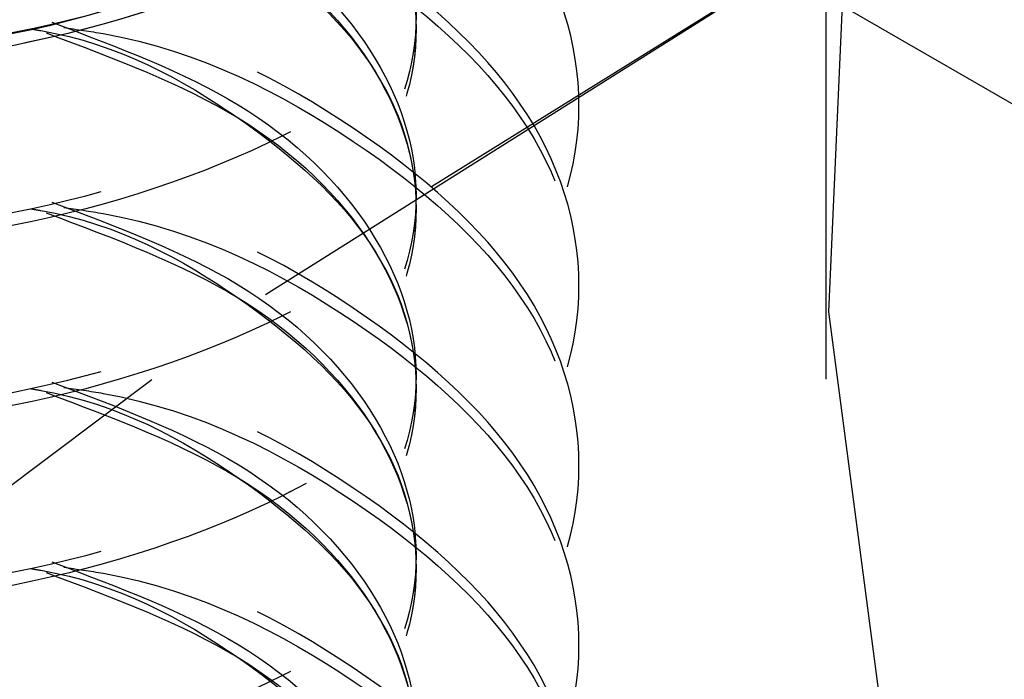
# Model space of a CAD drawing. Header units: inches. Extents: x 1907 to 2452, y -210 to -54.
# Tile 274 of 656: x 1996.67 to 1996.829, y -194.866 to -194.759. Entities that reach past the tile are written whole.
import ezdxf

# ---------------------------------------------------------------- set-up
doc = ezdxf.new("R2010")
doc.units = ezdxf.units.IN
doc.header["$LTSCALE"] = 0.5
doc.header["$MEASUREMENT"] = 0
doc.linetypes.add('HIDDEN', pattern=[0.22499999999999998, 0.15, -0.075])
doc.layers.add('SID-M-H', color=4, linetype='HIDDEN')
doc.layers.add('SID-M-S', color=105, linetype='Continuous')

msp = doc.modelspace()

# ---------------------------------------------------------------- linework, layer by layer
at = {"layer": 'SID-M-H'}
for p, q in [((1996.800303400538, -194.5172274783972), (1996.800303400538, -195.7665349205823)), ((1996.804183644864, -194.7277713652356), (1996.80073472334, -194.8063409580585)), ((1996.821240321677, -194.7332883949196), (1996.727212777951, -194.7917343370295)), ((1996.709411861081, -194.8035127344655), (1996.818478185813, -194.7348834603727)), ((1996.760254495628, -194.7750486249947), (1996.760254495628, -194.7729222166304)), ((1996.760254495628, -194.8042107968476), (1996.760254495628, -194.8020843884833)), ((1996.610968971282, -194.8773005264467), (1996.709411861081, -194.8035127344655)), ((1996.80073472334, -194.8063409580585), (1996.811072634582, -194.8847088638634)), ((1996.760254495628, -194.8333729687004), (1996.760254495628, -194.8312465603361)), ((1996.760254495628, -194.8625351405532), (1996.760254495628, -194.8604087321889))]:
    msp.add_line(p, q, dxfattribs=at)
for points, knots in [([(1996.579883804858, -194.6413845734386), (1996.568231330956, -194.6446951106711), (1996.542267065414, -194.6520717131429), (1996.516930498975, -194.6736834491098), (1996.506955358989, -194.6999691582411), (1996.51677503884, -194.726540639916), (1996.544561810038, -194.7487220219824), (1996.586174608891, -194.7629534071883), (1996.635254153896, -194.7667658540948), (1996.684335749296, -194.7593064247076), (1996.725942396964, -194.7414383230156), (1996.75375172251, -194.7155791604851), (1996.763487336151, -194.6854838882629), (1996.753825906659, -194.6550994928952), (1996.725645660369, -194.630107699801), (1996.697249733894, -194.615238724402), (1996.679298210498, -194.6126980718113), (1996.677385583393, -194.6124273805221)], [0, 0, 0, 0, 0.05843403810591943, 0.1302038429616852, 0.2019736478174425, 0.2737434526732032, 0.3455132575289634, 0.4172830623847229, 0.4890528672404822, 0.5608226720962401, 0.6325924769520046, 0.7043622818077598, 0.7761320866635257, 0.847901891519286, 0.9196716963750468, 0.9914415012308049, 1, 1, 1, 1]), ([(1996.676675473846, -194.6144451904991), (1996.678827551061, -194.6147471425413), (1996.697028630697, -194.6173008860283), (1996.725655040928, -194.6322172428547), (1996.753823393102, -194.6572304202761), (1996.763488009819, -194.6876090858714), (1996.753751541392, -194.7177058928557), (1996.725942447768, -194.7435646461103), (1996.684335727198, -194.7614328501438), (1996.635254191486, -194.7688922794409), (1996.58617448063, -194.7650797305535), (1996.544562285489, -194.7508487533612), (1996.516773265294, -194.7286658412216), (1996.506961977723, -194.7021000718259), (1996.516905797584, -194.6757930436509), (1996.542846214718, -194.6538376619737), (1996.569642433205, -194.646272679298), (1996.582100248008, -194.6427556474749)], [0, 0, 0, 0, 0.009576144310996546, 0.08098973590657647, 0.1524033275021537, 0.2238169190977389, 0.2952305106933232, 0.3666441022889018, 0.4380576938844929, 0.5094712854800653, 0.5808848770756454, 0.6522984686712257, 0.7237120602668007, 0.7951256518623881, 0.8665392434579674, 0.9379528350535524, 1, 1, 1, 1]), ([(1996.579883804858, -194.6705467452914), (1996.568231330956, -194.6738572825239), (1996.542267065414, -194.6812338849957), (1996.516930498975, -194.7028456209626), (1996.506955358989, -194.7291313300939), (1996.51677503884, -194.7557028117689), (1996.544561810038, -194.7778841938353), (1996.586174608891, -194.7921155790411), (1996.635254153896, -194.7959280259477), (1996.684335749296, -194.7884685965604), (1996.725942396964, -194.7706004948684), (1996.75375172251, -194.744741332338), (1996.763487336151, -194.7146460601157), (1996.753825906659, -194.684261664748), (1996.725645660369, -194.6592698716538), (1996.697249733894, -194.6444008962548), (1996.679298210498, -194.6418602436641), (1996.677385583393, -194.6415895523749)], [0, 0, 0, 0, 0.05843403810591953, 0.1302038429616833, 0.2019736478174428, 0.2737434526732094, 0.3455132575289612, 0.4172830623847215, 0.489052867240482, 0.5608226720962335, 0.6325924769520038, 0.7043622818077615, 0.776132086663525, 0.8479018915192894, 0.9196716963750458, 0.9914415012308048, 1, 1, 1, 1]), ([(1996.579883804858, -194.6413845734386), (1996.568231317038, -194.6446951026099), (1996.542267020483, -194.6520716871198), (1996.51693072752, -194.6736835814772), (1996.506954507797, -194.6999686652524), (1996.516778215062, -194.7265424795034), (1996.544549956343, -194.7487151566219), (1996.586218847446, -194.7629790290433), (1996.635089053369, -194.7666702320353), (1996.68495191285, -194.7596632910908), (1996.710745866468, -194.7466254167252), (1996.723642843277, -194.7401064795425)], [0, 0, 0, 0, 0.09237232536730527, 0.2058257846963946, 0.3192792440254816, 0.432732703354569, 0.5461861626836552, 0.6596396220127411, 0.7730930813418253, 0.8865465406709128, 1, 1, 1, 1]), ([(1996.753555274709, -194.7123874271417), (1996.745012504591, -194.7230192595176), (1996.729104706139, -194.7428171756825), (1996.684098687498, -194.7613814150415), (1996.635317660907, -194.768906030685), (1996.586157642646, -194.7650761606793), (1996.544566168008, -194.7508492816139), (1996.516774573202, -194.7286672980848), (1996.50695286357, -194.7020937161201), (1996.516940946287, -194.6758170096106), (1996.542030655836, -194.6543447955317), (1996.567655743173, -194.6470449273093), (1996.578980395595, -194.643818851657)], [0, 0, 0, 0, 0.1165525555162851, 0.2170366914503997, 0.3175208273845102, 0.4180049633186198, 0.518489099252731, 0.6189732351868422, 0.7194573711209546, 0.8199415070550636, 0.9204256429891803, 1, 1, 1, 1]), ([(1996.676675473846, -194.6436073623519), (1996.678827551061, -194.6439093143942), (1996.697028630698, -194.6464630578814), (1996.725655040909, -194.6613794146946), (1996.753823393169, -194.6863925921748), (1996.763488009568, -194.7167712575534), (1996.753751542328, -194.7468680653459), (1996.725942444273, -194.7727268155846), (1996.684335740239, -194.7905950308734), (1996.635254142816, -194.7980544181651), (1996.586174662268, -194.7942420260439), (1996.544561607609, -194.7800104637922), (1996.516775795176, -194.7578297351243), (1996.506952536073, -194.7312558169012), (1996.516941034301, -194.7049792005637), (1996.542030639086, -194.6835069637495), (1996.567655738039, -194.676207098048), (1996.578980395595, -194.6729810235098)], [0, 0, 0, 0, 0.009629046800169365, 0.0814371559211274, 0.1532452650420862, 0.2250533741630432, 0.2968614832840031, 0.3686695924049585, 0.4404777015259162, 0.5122858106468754, 0.584093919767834, 0.6559020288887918, 0.7277101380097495, 0.7995182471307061, 0.8713263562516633, 0.9431344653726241, 1, 1, 1, 1]), ([(1996.676675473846, -194.6436073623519), (1996.678827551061, -194.6439093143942), (1996.697028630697, -194.6464630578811), (1996.725655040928, -194.6613794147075), (1996.753823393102, -194.6863925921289), (1996.763488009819, -194.7167712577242), (1996.753751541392, -194.7468680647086), (1996.725942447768, -194.7727268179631), (1996.684335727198, -194.7905950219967), (1996.635254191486, -194.7980544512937), (1996.58617448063, -194.7942419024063), (1996.544562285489, -194.780010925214), (1996.516773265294, -194.7578280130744), (1996.506961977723, -194.7312622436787), (1996.516905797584, -194.7049552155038), (1996.542846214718, -194.6829998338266), (1996.569642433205, -194.6754348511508), (1996.582100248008, -194.6719178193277)], [0, 0, 0, 0, 0.009576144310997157, 0.08098973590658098, 0.1524033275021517, 0.223816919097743, 0.2952305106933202, 0.3666441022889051, 0.438057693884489, 0.509471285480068, 0.5808848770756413, 0.6522984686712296, 0.7237120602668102, 0.7951256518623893, 0.8665392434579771, 0.9379528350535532, 1, 1, 1, 1]), ([(1996.674751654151, -194.6427556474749), (1996.685458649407, -194.6467803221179), (1996.707500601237, -194.6550657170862), (1996.72861508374, -194.6759586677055), (1996.736425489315, -194.6999873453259), (1996.728696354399, -194.7241926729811), (1996.706778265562, -194.7449487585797), (1996.673961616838, -194.7594317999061), (1996.635254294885, -194.7656981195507), (1996.596548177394, -194.7630775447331), (1996.563727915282, -194.7522374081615), (1996.541823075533, -194.7351355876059), (1996.534044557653, -194.7145419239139), (1996.542039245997, -194.6942839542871), (1996.559938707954, -194.6787182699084), (1996.577585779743, -194.6737419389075), (1996.584054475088, -194.6719178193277)], [0, 0, 0, 0, 0.06984989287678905, 0.1437964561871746, 0.217743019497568, 0.2916895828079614, 0.36563614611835, 0.4395827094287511, 0.5135292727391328, 0.5874758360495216, 0.6614223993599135, 0.7353689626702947, 0.8093155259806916, 0.8832620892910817, 0.9572086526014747, 0.9999999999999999, 0.9999999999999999, 0.9999999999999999, 0.9999999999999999]), ([(1996.579883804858, -194.6997089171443), (1996.568231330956, -194.7030194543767), (1996.542267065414, -194.7103960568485), (1996.516930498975, -194.7320077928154), (1996.506955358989, -194.7582935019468), (1996.51677503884, -194.7848649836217), (1996.544561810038, -194.8070463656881), (1996.586174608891, -194.8212777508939), (1996.635254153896, -194.8250901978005), (1996.684335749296, -194.8176307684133), (1996.725942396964, -194.7997626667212), (1996.75375172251, -194.7739035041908), (1996.763487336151, -194.7438082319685), (1996.753825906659, -194.7134238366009), (1996.725645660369, -194.6884320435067), (1996.697249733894, -194.6735630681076), (1996.679298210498, -194.671022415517), (1996.677385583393, -194.6707517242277)], [0, 0, 0, 0, 0.05843403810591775, 0.1302038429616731, 0.2019736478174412, 0.2737434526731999, 0.3455132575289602, 0.4172830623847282, 0.489052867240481, 0.5608226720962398, 0.6325924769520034, 0.7043622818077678, 0.7761320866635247, 0.8479018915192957, 0.9196716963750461, 0.9914415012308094, 1, 1, 1, 1]), ([(1996.676675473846, -194.6727695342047), (1996.678827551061, -194.673071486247), (1996.697028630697, -194.6756252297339), (1996.725655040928, -194.6905415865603), (1996.753823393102, -194.7155547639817), (1996.763488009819, -194.7459334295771), (1996.753751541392, -194.7760302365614), (1996.725942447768, -194.8018889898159), (1996.684335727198, -194.8197571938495), (1996.635254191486, -194.8272166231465), (1996.58617448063, -194.8234040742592), (1996.544562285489, -194.8091730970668), (1996.516773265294, -194.7869901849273), (1996.506961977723, -194.7604244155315), (1996.516905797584, -194.7341173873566), (1996.542846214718, -194.7121620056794), (1996.569642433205, -194.7045970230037), (1996.582100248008, -194.7010799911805)], [0, 0, 0, 0, 0.009576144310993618, 0.0809897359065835, 0.1524033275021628, 0.2238169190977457, 0.2952305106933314, 0.366644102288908, 0.4380576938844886, 0.5094712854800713, 0.5808848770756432, 0.6522984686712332, 0.7237120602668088, 0.7951256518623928, 0.866539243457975, 0.9379528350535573, 1, 1, 1, 1]), ([(1996.676675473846, -194.6727695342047), (1996.678827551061, -194.673071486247), (1996.697028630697, -194.6756252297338), (1996.725655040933, -194.6905415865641), (1996.753823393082, -194.7155547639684), (1996.763488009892, -194.7459334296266), (1996.75375154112, -194.7760302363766), (1996.725942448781, -194.8018889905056), (1996.684335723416, -194.8197571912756), (1996.635254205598, -194.8272166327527), (1996.586174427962, -194.8234040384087), (1996.54456248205, -194.8091732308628), (1996.516772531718, -194.786989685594), (1996.506964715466, -194.7604262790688), (1996.516895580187, -194.7341104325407), (1996.543096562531, -194.7120057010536), (1996.57025287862, -194.7043591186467), (1996.583059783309, -194.7007529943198)], [0, 0, 0, 0, 0.009559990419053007, 0.08085311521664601, 0.1521462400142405, 0.2234393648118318, 0.2947324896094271, 0.3660256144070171, 0.4373187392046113, 0.5086118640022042, 0.5799049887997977, 0.6511981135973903, 0.7224912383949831, 0.7937843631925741, 0.8650774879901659, 0.9363706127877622, 1, 1, 1, 1]), ([(1996.674751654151, -194.6719178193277), (1996.685458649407, -194.6759424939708), (1996.707500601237, -194.6842278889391), (1996.72861508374, -194.7051208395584), (1996.736425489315, -194.7291495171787), (1996.728696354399, -194.753354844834), (1996.706778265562, -194.7741109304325), (1996.673961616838, -194.788593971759), (1996.635254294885, -194.7948602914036), (1996.596548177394, -194.7922397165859), (1996.563727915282, -194.7813995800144), (1996.541823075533, -194.7642977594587), (1996.534044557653, -194.7437040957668), (1996.542039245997, -194.7234461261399), (1996.559938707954, -194.7078804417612), (1996.577585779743, -194.7029041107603), (1996.584054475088, -194.7010799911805)], [0, 0, 0, 0, 0.06984989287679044, 0.1437964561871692, 0.2177430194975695, 0.2916895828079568, 0.3656361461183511, 0.4395827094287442, 0.5135292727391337, 0.587475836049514, 0.661422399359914, 0.7353689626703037, 0.8093155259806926, 0.8832620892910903, 0.9572086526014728, 1, 1, 1, 1]), ([(1996.671271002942, -194.6729810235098), (1996.671841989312, -194.6730714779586), (1996.68501843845, -194.675158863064), (1996.70650310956, -194.6869758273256), (1996.728768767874, -194.7069671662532), (1996.736410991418, -194.7313816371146), (1996.728600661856, -194.7553384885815), (1996.708000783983, -194.7758797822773), (1996.686681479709, -194.7839344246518), (1996.676675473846, -194.787714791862)], [0, 0, 0, 0, 0.00763890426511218, 0.1762802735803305, 0.344921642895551, 0.5135630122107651, 0.6822043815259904, 0.8508457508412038, 1, 1, 1, 1]), ([(1996.673815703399, -194.6736298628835), (1996.68486460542, -194.6777734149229), (1996.707258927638, -194.6861717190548), (1996.728616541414, -194.7072322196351), (1996.736451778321, -194.7313106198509), (1996.728589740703, -194.7553575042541), (1996.708003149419, -194.7758756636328), (1996.686682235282, -194.7839331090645), (1996.676675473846, -194.787714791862)], [0, 0, 0, 0, 0.1662363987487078, 0.3369340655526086, 0.5076317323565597, 0.6783293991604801, 0.8490270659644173, 1, 1, 1, 1]), ([(1996.579883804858, -194.7288710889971), (1996.568231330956, -194.7321816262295), (1996.542267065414, -194.7395582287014), (1996.516930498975, -194.7611699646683), (1996.506955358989, -194.7874556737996), (1996.51677503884, -194.8140271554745), (1996.544561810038, -194.836208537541), (1996.586174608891, -194.8504399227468), (1996.635254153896, -194.8542523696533), (1996.684335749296, -194.8467929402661), (1996.725942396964, -194.828924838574), (1996.75375172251, -194.8030656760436), (1996.763487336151, -194.7729704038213), (1996.753825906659, -194.7425860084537), (1996.725645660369, -194.7175942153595), (1996.697249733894, -194.7027252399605), (1996.679298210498, -194.7001845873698), (1996.677385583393, -194.6999138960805)], [0, 0, 0, 0, 0.05843403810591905, 0.130203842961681, 0.2019736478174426, 0.273743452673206, 0.3455132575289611, 0.4172830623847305, 0.4890528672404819, 0.560822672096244, 0.6325924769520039, 0.7043622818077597, 0.7761320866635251, 0.8479018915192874, 0.919671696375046, 0.9914415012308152, 0.9999999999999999, 0.9999999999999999, 0.9999999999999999, 0.9999999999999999]), ([(1996.673815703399, -194.701494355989), (1996.676934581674, -194.7019177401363), (1996.69614029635, -194.704524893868), (1996.72569015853, -194.7196406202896), (1996.753813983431, -194.7447338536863), (1996.7634905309, -194.7750910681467), (1996.753750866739, -194.8051936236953), (1996.725942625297, -194.8310508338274), (1996.684335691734, -194.8489194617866), (1996.635254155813, -194.8563787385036), (1996.586174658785, -194.8525663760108), (1996.544561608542, -194.8383348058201), (1996.516775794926, -194.8161540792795), (1996.50695253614, -194.7895801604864), (1996.516941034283, -194.7633035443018), (1996.542030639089, -194.741831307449), (1996.56765573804, -194.7345314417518), (1996.578980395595, -194.7313053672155)], [0, 0, 0, 0, 0.01386247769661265, 0.08536363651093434, 0.1568647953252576, 0.228365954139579, 0.2998671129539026, 0.3713682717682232, 0.4428694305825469, 0.5143705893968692, 0.5858717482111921, 0.6573729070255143, 0.7288740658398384, 0.8003752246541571, 0.8718763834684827, 0.9433775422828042, 1, 1, 1, 1]), ([(1996.674751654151, -194.7010799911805), (1996.685458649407, -194.7051046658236), (1996.707500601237, -194.7133900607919), (1996.72861508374, -194.7342830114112), (1996.736425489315, -194.7583116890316), (1996.728696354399, -194.7825170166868), (1996.706778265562, -194.8032731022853), (1996.673961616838, -194.8177561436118), (1996.635254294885, -194.8240224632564), (1996.596548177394, -194.8214018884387), (1996.563727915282, -194.8105617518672), (1996.541823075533, -194.7934599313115), (1996.534044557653, -194.7728662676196), (1996.542039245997, -194.7526082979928), (1996.559938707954, -194.7370426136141), (1996.577585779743, -194.7320662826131), (1996.584054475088, -194.7302421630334)], [0, 0, 0, 0, 0.06984989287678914, 0.1437964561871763, 0.2177430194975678, 0.2916895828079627, 0.3656361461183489, 0.4395827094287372, 0.5135292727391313, 0.5874758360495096, 0.6614223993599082, 0.735368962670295, 0.809315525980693, 0.883262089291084, 0.9572086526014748, 1, 1, 1, 1]), ([(1996.676675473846, -194.7019317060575), (1996.678827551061, -194.7022336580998), (1996.697028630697, -194.7047874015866), (1996.725655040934, -194.7197037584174), (1996.75382339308, -194.7447169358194), (1996.763488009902, -194.7750956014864), (1996.753751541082, -194.8051924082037), (1996.725942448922, -194.8310511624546), (1996.684335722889, -194.8489193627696), (1996.635254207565, -194.8563788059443), (1996.586174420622, -194.8525662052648), (1996.544562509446, -194.8383354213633), (1996.516772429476, -194.8161517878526), (1996.506965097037, -194.7895887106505), (1996.516894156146, -194.7632716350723), (1996.543131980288, -194.7411457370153), (1996.570339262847, -194.7334876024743), (1996.583195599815, -194.7298688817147)], [0, 0, 0, 0, 0.00955770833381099, 0.08083381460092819, 0.1521099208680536, 0.2233860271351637, 0.2946621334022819, 0.3659382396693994, 0.4372143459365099, 0.508490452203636, 0.5797665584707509, 0.651042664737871, 0.7223187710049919, 0.7935948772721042, 0.8648709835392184, 0.936147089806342, 1, 1, 1, 1]), ([(1996.671271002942, -194.7021431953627), (1996.671841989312, -194.7022336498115), (1996.68501843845, -194.7043210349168), (1996.70650310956, -194.7161379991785), (1996.728768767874, -194.7361293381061), (1996.736410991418, -194.7605438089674), (1996.728600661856, -194.7845006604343), (1996.708000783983, -194.8050419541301), (1996.686681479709, -194.8130965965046), (1996.676675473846, -194.8168769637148)], [0, 0, 0, 0, 0.007638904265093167, 0.176280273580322, 0.3449216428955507, 0.5135630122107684, 0.6822043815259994, 0.8508457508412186, 1, 1, 1, 1]), ([(1996.673815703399, -194.7027920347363), (1996.68486460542, -194.7069355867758), (1996.707258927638, -194.7153338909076), (1996.728616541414, -194.7363943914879), (1996.736451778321, -194.7604727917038), (1996.728589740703, -194.7845196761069), (1996.708003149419, -194.8050378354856), (1996.686682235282, -194.8130952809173), (1996.676675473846, -194.8168769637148)], [0, 0, 0, 0, 0.1662363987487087, 0.3369340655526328, 0.5076317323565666, 0.678329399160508, 0.8490270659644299, 1, 1, 1, 1]), ([(1996.579883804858, -194.7580332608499), (1996.568231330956, -194.7613437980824), (1996.542267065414, -194.7687204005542), (1996.516930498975, -194.7903321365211), (1996.506955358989, -194.8166178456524), (1996.51677503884, -194.8431893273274), (1996.544561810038, -194.8653707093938), (1996.586174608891, -194.8796020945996), (1996.635254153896, -194.8834145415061), (1996.684335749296, -194.8759551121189), (1996.725942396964, -194.8580870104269), (1996.75375172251, -194.8322278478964), (1996.763487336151, -194.8021325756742), (1996.753825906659, -194.7717481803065), (1996.725645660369, -194.7467563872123), (1996.697249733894, -194.7318874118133), (1996.679298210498, -194.7293467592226), (1996.677385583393, -194.7290760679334)], [0, 0, 0, 0, 0.05843403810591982, 0.1302038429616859, 0.2019736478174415, 0.2737434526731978, 0.3455132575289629, 0.4172830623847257, 0.4890528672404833, 0.560822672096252, 0.6325924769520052, 0.7043622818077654, 0.7761320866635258, 0.8479018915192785, 0.9196716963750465, 0.9914415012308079, 1, 1, 1, 1]), ([(1996.674751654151, -194.7302421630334), (1996.685458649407, -194.7342668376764), (1996.707500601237, -194.7425522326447), (1996.72861508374, -194.763445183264), (1996.736425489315, -194.7874738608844), (1996.728696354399, -194.8116791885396), (1996.706778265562, -194.8324352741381), (1996.673961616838, -194.8469183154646), (1996.635254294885, -194.8531846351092), (1996.596548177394, -194.8505640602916), (1996.563727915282, -194.83972392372), (1996.541823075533, -194.8226221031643), (1996.534044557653, -194.8020284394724), (1996.542039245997, -194.7817704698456), (1996.559938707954, -194.7662047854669), (1996.577585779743, -194.761228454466), (1996.584054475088, -194.7594043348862)], [0, 0, 0, 0, 0.06984989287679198, 0.1437964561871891, 0.2177430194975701, 0.2916895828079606, 0.3656361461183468, 0.4395827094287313, 0.5135292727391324, 0.5874758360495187, 0.6614223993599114, 0.7353689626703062, 0.8093155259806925, 0.8832620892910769, 0.9572086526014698, 1, 1, 1, 1]), ([(1996.676675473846, -194.7310938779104), (1996.678827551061, -194.7313958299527), (1996.697028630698, -194.7339495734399), (1996.725655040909, -194.7488659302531), (1996.753823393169, -194.7738791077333), (1996.763488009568, -194.8042577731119), (1996.753751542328, -194.8343545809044), (1996.725942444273, -194.8602133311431), (1996.684335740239, -194.8780815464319), (1996.635254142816, -194.8855409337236), (1996.586174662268, -194.8817285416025), (1996.544561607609, -194.8674969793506), (1996.516775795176, -194.8453162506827), (1996.506952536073, -194.8187423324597), (1996.516941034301, -194.7924657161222), (1996.542030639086, -194.770993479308), (1996.567655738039, -194.7636936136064), (1996.578980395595, -194.7604675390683)], [0, 0, 0, 0, 0.009629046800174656, 0.08143715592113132, 0.1532452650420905, 0.2250533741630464, 0.2968614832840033, 0.3686695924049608, 0.4404777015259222, 0.5122858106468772, 0.5840939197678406, 0.6559020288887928, 0.7277101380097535, 0.7995182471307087, 0.8713263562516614, 0.9431344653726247, 1, 1, 1, 1]), ([(1996.676675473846, -194.7310938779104), (1996.678827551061, -194.7313958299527), (1996.697028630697, -194.7339495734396), (1996.725655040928, -194.748865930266), (1996.753823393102, -194.7738791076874), (1996.763488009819, -194.8042577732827), (1996.753751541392, -194.834354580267), (1996.725942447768, -194.8602133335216), (1996.684335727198, -194.8780815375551), (1996.635254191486, -194.8855409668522), (1996.58617448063, -194.8817284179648), (1996.544562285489, -194.8674974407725), (1996.516773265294, -194.8453145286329), (1996.506961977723, -194.8187487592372), (1996.516905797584, -194.7924417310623), (1996.542846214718, -194.770486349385), (1996.569642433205, -194.7629213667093), (1996.582100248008, -194.7594043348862)], [0, 0, 0, 0, 0.00957614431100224, 0.08098973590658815, 0.1524033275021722, 0.2238169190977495, 0.2952305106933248, 0.3666441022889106, 0.4380576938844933, 0.5094712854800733, 0.5808848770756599, 0.6522984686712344, 0.7237120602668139, 0.7951256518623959, 0.8665392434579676, 0.9379528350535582, 1, 1, 1, 1]), ([(1996.671271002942, -194.7313053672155), (1996.671841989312, -194.7313958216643), (1996.68501843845, -194.7334832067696), (1996.70650310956, -194.7453001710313), (1996.728768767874, -194.7652915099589), (1996.736410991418, -194.7897059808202), (1996.728600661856, -194.8136628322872), (1996.708000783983, -194.8342041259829), (1996.686681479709, -194.8422587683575), (1996.676675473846, -194.8460391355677)], [0, 0, 0, 0, 0.007638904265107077, 0.1762802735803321, 0.3449216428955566, 0.5135630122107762, 0.6822043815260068, 0.8508457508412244, 1, 1, 1, 1]), ([(1996.673815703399, -194.7319542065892), (1996.68486460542, -194.7360977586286), (1996.707258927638, -194.7444960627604), (1996.728616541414, -194.7655565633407), (1996.736451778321, -194.7896349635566), (1996.728589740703, -194.8136818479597), (1996.708003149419, -194.8342000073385), (1996.686682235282, -194.8422574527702), (1996.676675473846, -194.8460391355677)], [0, 0, 0, 0, 0.1662363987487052, 0.3369340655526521, 0.5076317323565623, 0.6783293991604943, 0.8490270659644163, 1, 1, 1, 1]), ([(1996.579883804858, -194.7871954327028), (1996.568231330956, -194.7905059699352), (1996.542267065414, -194.797882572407), (1996.516930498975, -194.8194943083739), (1996.506955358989, -194.8457800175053), (1996.51677503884, -194.8723514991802), (1996.544561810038, -194.8945328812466), (1996.586174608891, -194.9087642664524), (1996.635254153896, -194.912576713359), (1996.684335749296, -194.9051172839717), (1996.725942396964, -194.8872491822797), (1996.75375172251, -194.8613900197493), (1996.763487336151, -194.831294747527), (1996.753825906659, -194.8009103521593), (1996.725645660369, -194.7759185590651), (1996.697249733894, -194.7610495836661), (1996.679298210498, -194.7585089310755), (1996.677385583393, -194.7582382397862)], [0, 0, 0, 0, 0.05843403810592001, 0.1302038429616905, 0.2019736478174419, 0.2737434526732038, 0.3455132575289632, 0.4172830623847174, 0.489052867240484, 0.5608226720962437, 0.6325924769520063, 0.7043622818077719, 0.7761320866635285, 0.8479018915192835, 0.9196716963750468, 0.9914415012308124, 1, 1, 1, 1]), ([(1996.676675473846, -194.7602560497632), (1996.678827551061, -194.7605580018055), (1996.697028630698, -194.7631117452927), (1996.725655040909, -194.7780281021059), (1996.753823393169, -194.8030412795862), (1996.763488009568, -194.8334199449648), (1996.753751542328, -194.8635167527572), (1996.725942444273, -194.8893755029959), (1996.684335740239, -194.9072437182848), (1996.635254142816, -194.9147031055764), (1996.586174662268, -194.9108907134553), (1996.544561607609, -194.8966591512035), (1996.516775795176, -194.8744784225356), (1996.506952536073, -194.8479045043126), (1996.516941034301, -194.821627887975), (1996.542030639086, -194.8001556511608), (1996.567655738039, -194.7928557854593), (1996.578980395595, -194.7896297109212)], [0, 0, 0, 0, 0.009629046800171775, 0.08143715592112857, 0.1532452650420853, 0.2250533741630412, 0.296861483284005, 0.3686695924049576, 0.4404777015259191, 0.5122858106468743, 0.5840939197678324, 0.6559020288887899, 0.7277101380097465, 0.7995182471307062, 0.8713263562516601, 0.9431344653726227, 1, 1, 1, 1]), ([(1996.676675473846, -194.7602560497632), (1996.678827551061, -194.7605580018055), (1996.697028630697, -194.7631117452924), (1996.725655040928, -194.7780281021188), (1996.753823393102, -194.8030412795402), (1996.763488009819, -194.8334199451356), (1996.753751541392, -194.8635167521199), (1996.725942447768, -194.8893755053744), (1996.684335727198, -194.907243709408), (1996.635254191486, -194.914703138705), (1996.58617448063, -194.9108905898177), (1996.544562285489, -194.8966596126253), (1996.516773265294, -194.8744767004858), (1996.506961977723, -194.84791093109), (1996.516905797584, -194.8216039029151), (1996.542846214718, -194.7996485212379), (1996.569642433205, -194.7920835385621), (1996.582100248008, -194.788566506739)], [0, 0, 0, 0, 0.009576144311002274, 0.08098973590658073, 0.1524033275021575, 0.2238169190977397, 0.2952305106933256, 0.3666441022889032, 0.4380576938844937, 0.5094712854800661, 0.5808848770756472, 0.6522984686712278, 0.7237120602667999, 0.7951256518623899, 0.8665392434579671, 0.9379528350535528, 1, 1, 1, 1]), ([(1996.674751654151, -194.7594043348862), (1996.685458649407, -194.7634290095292), (1996.707500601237, -194.7717144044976), (1996.72861508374, -194.7926073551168), (1996.736425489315, -194.8166360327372), (1996.728696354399, -194.8408413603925), (1996.706778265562, -194.861597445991), (1996.673961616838, -194.8760804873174), (1996.635254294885, -194.882346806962), (1996.596548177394, -194.8797262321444), (1996.563727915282, -194.8688860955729), (1996.541823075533, -194.8517842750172), (1996.534044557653, -194.8311906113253), (1996.542039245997, -194.8109326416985), (1996.559938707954, -194.7953669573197), (1996.577585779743, -194.7903906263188), (1996.584054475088, -194.788566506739)], [0, 0, 0, 0, 0.069849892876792, 0.1437964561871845, 0.21774301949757, 0.2916895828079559, 0.3656361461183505, 0.439582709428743, 0.5135292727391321, 0.5874758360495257, 0.6614223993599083, 0.7353689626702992, 0.8093155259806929, 0.8832620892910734, 0.957208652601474, 0.9999999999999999, 0.9999999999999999, 0.9999999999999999, 0.9999999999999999]), ([(1996.671271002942, -194.7604675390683), (1996.671841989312, -194.7605579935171), (1996.68501843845, -194.7626453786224), (1996.70650310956, -194.7744623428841), (1996.728768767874, -194.7944536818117), (1996.736410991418, -194.818868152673), (1996.728600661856, -194.84282500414), (1996.708000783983, -194.8633662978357), (1996.686681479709, -194.8714209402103), (1996.676675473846, -194.8752013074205)], [0, 0, 0, 0, 0.007638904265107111, 0.1762802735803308, 0.3449216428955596, 0.5135630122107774, 0.682204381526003, 0.8508457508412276, 0.9999999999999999, 0.9999999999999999, 0.9999999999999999, 0.9999999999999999]), ([(1996.673815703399, -194.761116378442), (1996.68486460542, -194.7652599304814), (1996.707258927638, -194.7736582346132), (1996.728616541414, -194.7947187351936), (1996.736451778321, -194.8187971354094), (1996.728589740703, -194.8428440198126), (1996.708003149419, -194.8633621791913), (1996.686682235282, -194.871419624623), (1996.676675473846, -194.8752013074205)], [0, 0, 0, 0, 0.1662363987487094, 0.3369340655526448, 0.5076317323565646, 0.6783293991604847, 0.8490270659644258, 0.9999999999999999, 0.9999999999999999, 0.9999999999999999, 0.9999999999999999]), ([(1996.579883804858, -194.8163576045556), (1996.568231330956, -194.819668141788), (1996.542267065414, -194.8270447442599), (1996.516930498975, -194.8486564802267), (1996.506955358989, -194.8749421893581), (1996.51677503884, -194.901513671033), (1996.544561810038, -194.9236950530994), (1996.586174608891, -194.9379264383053), (1996.635254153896, -194.9417388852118), (1996.684335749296, -194.9342794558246), (1996.725942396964, -194.9164113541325), (1996.75375172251, -194.8905521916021), (1996.763487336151, -194.8604569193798), (1996.753825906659, -194.8300725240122), (1996.725645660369, -194.805080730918), (1996.697249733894, -194.790211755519), (1996.679298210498, -194.7876711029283), (1996.677385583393, -194.7874004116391)], [0, 0, 0, 0, 0.05843403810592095, 0.1302038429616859, 0.2019736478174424, 0.2737434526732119, 0.3455132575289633, 0.4172830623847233, 0.4890528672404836, 0.5608226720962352, 0.6325924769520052, 0.704362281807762, 0.7761320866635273, 0.8479018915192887, 0.9196716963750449, 0.9914415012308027, 1, 1, 1, 1]), ([(1996.676675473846, -194.789418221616), (1996.678827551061, -194.7897201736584), (1996.697028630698, -194.7922739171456), (1996.725655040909, -194.8071902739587), (1996.753823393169, -194.832203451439), (1996.763488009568, -194.8625821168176), (1996.753751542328, -194.89267892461), (1996.725942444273, -194.9185376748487), (1996.684335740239, -194.9364058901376), (1996.635254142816, -194.9438652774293), (1996.586174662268, -194.9400528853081), (1996.544561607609, -194.9258213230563), (1996.516775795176, -194.9036405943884), (1996.506952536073, -194.8770666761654), (1996.516941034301, -194.8507900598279), (1996.542030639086, -194.8293178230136), (1996.567655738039, -194.8220179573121), (1996.578980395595, -194.818791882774)], [0, 0, 0, 0, 0.00962904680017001, 0.08143715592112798, 0.1532452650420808, 0.2250533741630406, 0.2968614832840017, 0.3686695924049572, 0.4404777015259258, 0.5122858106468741, 0.5840939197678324, 0.65590202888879, 0.7277101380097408, 0.7995182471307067, 0.8713263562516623, 0.9431344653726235, 1, 1, 1, 1]), ([(1996.676675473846, -194.789418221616), (1996.678827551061, -194.7897201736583), (1996.697028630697, -194.7922739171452), (1996.725655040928, -194.8071902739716), (1996.753823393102, -194.832203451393), (1996.763488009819, -194.8625821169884), (1996.753751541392, -194.8926789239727), (1996.725942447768, -194.9185376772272), (1996.684335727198, -194.9364058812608), (1996.635254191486, -194.9438653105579), (1996.58617448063, -194.9400527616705), (1996.544562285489, -194.9258217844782), (1996.516773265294, -194.9036388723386), (1996.506961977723, -194.8770731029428), (1996.516905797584, -194.8507660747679), (1996.542846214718, -194.8288106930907), (1996.569642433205, -194.821245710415), (1996.582100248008, -194.8177286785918)], [0, 0, 0, 0, 0.009576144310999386, 0.08098973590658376, 0.1524033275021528, 0.2238169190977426, 0.2952305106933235, 0.366644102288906, 0.4380576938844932, 0.5094712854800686, 0.5808848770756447, 0.6522984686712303, 0.7237120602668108, 0.7951256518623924, 0.8665392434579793, 0.9379528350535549, 1, 1, 1, 1]), ([(1996.674751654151, -194.788566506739), (1996.685458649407, -194.7925911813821), (1996.707500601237, -194.8008765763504), (1996.72861508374, -194.8217695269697), (1996.736425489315, -194.84579820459), (1996.728696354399, -194.8700035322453), (1996.706778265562, -194.8907596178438), (1996.673961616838, -194.9052426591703), (1996.635254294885, -194.9115089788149), (1996.596548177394, -194.9088884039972), (1996.563727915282, -194.8980482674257), (1996.541823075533, -194.88094644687), (1996.534044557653, -194.8603527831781), (1996.542039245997, -194.8400948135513), (1996.559938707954, -194.8245291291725), (1996.577585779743, -194.8195527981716), (1996.584054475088, -194.8177286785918)], [0, 0, 0, 0, 0.06984989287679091, 0.1437964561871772, 0.217743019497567, 0.2916895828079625, 0.3656361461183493, 0.4395827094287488, 0.5135292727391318, 0.5874758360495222, 0.6614223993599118, 0.7353689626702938, 0.8093155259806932, 0.8832620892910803, 0.9572086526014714, 1, 1, 1, 1]), ([(1996.671271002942, -194.7896297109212), (1996.671841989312, -194.78972016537), (1996.68501843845, -194.7918075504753), (1996.70650310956, -194.803624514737), (1996.728768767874, -194.8236158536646), (1996.736410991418, -194.8480303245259), (1996.728600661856, -194.8719871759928), (1996.708000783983, -194.8925284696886), (1996.686681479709, -194.9005831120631), (1996.676675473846, -194.9043634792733)], [0, 0, 0, 0, 0.007638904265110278, 0.17628027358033, 0.3449216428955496, 0.5135630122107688, 0.6822043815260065, 0.8508457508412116, 1, 1, 1, 1]), ([(1996.673815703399, -194.7902785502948), (1996.68486460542, -194.7944221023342), (1996.707258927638, -194.8028204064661), (1996.728616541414, -194.8238809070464), (1996.736451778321, -194.8479593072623), (1996.728589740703, -194.8720061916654), (1996.708003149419, -194.8925243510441), (1996.686682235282, -194.9005817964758), (1996.676675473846, -194.9043634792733)], [0, 0, 0, 0, 0.1662363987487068, 0.3369340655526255, 0.5076317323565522, 0.6783293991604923, 0.8490270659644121, 1, 1, 1, 1]), ([(1996.579883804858, -194.8455197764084), (1996.568231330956, -194.8488303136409), (1996.542267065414, -194.8562069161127), (1996.516930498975, -194.8778186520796), (1996.506955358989, -194.9041043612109), (1996.51677503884, -194.9306758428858), (1996.544561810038, -194.9528572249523), (1996.586174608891, -194.9670886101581), (1996.635254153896, -194.9709010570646), (1996.684335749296, -194.9634416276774), (1996.725942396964, -194.9455735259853), (1996.75375172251, -194.9197143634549), (1996.763487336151, -194.8896190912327), (1996.753825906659, -194.859234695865), (1996.725645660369, -194.8342429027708), (1996.697249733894, -194.8193739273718), (1996.679298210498, -194.8168332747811), (1996.677385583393, -194.8165625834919)], [0, 0, 0, 0, 0.05843403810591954, 0.1302038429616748, 0.2019736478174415, 0.2737434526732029, 0.3455132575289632, 0.4172830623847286, 0.4890528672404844, 0.5608226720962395, 0.6325924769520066, 0.7043622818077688, 0.7761320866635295, 0.8479018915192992, 0.9196716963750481, 0.9914415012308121, 1, 1, 1, 1]), ([(1996.674751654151, -194.8177286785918), (1996.685458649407, -194.8217533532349), (1996.707500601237, -194.8300387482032), (1996.72861508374, -194.8509316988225), (1996.736425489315, -194.8749603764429), (1996.728696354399, -194.8991657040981), (1996.706778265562, -194.9199217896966), (1996.673961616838, -194.9344048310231), (1996.635254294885, -194.9406711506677), (1996.596548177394, -194.93805057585), (1996.563727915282, -194.9272104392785), (1996.541823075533, -194.9101086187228), (1996.534044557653, -194.8895149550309), (1996.542039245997, -194.8692569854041), (1996.559938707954, -194.8536913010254), (1996.577585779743, -194.8487149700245), (1996.584054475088, -194.8468908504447)], [0, 0, 0, 0, 0.06984989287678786, 0.1437964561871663, 0.2177430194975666, 0.2916895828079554, 0.3656361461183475, 0.4395827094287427, 0.51352927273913, 0.5874758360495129, 0.6614223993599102, 0.7353689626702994, 0.8093155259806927, 0.8832620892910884, 0.9572086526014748, 1, 1, 1, 1]), ([(1996.676675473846, -194.8185803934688), (1996.678827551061, -194.8188823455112), (1996.697028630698, -194.8214360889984), (1996.725655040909, -194.8363524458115), (1996.753823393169, -194.8613656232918), (1996.763488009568, -194.8917442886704), (1996.753751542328, -194.9218410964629), (1996.725942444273, -194.9476998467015), (1996.684335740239, -194.9655680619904), (1996.635254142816, -194.9730274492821), (1996.586174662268, -194.9692150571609), (1996.544561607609, -194.9549834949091), (1996.516775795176, -194.9328027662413), (1996.506952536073, -194.9062288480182), (1996.516941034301, -194.8799522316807), (1996.542030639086, -194.8584799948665), (1996.567655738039, -194.851180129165), (1996.578980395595, -194.8479540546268)], [0, 0, 0, 0, 0.009629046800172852, 0.0814371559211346, 0.1532452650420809, 0.2250533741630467, 0.2968614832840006, 0.3686695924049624, 0.440477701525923, 0.5122858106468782, 0.5840939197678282, 0.6559020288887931, 0.7277101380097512, 0.7995182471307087, 0.8713263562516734, 0.9431344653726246, 1, 1, 1, 1]), ([(1996.676675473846, -194.8185803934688), (1996.678827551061, -194.8188823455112), (1996.697028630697, -194.821436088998), (1996.725655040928, -194.8363524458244), (1996.753823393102, -194.8613656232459), (1996.763488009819, -194.8917442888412), (1996.753751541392, -194.9218410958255), (1996.725942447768, -194.9476998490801), (1996.684335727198, -194.9655680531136), (1996.635254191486, -194.9730274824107), (1996.58617448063, -194.9692149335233), (1996.544562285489, -194.954983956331), (1996.516773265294, -194.9328010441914), (1996.506961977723, -194.9062352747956), (1996.516905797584, -194.8799282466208), (1996.542846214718, -194.8579728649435), (1996.569642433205, -194.8504078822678), (1996.582100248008, -194.8468908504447)], [0, 0, 0, 0, 0.009576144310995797, 0.08098973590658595, 0.152403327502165, 0.2238169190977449, 0.2952305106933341, 0.3666441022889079, 0.43805769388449, 0.5094712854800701, 0.5808848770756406, 0.6522984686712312, 0.7237120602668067, 0.795125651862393, 0.8665392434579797, 0.937952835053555, 1, 1, 1, 1]), ([(1996.671271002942, -194.818791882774), (1996.671841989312, -194.8188823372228), (1996.68501843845, -194.8209697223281), (1996.70650310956, -194.8327866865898), (1996.728768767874, -194.8527780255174), (1996.736410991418, -194.8771924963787), (1996.728600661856, -194.9011493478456), (1996.708000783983, -194.9216906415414), (1996.686681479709, -194.929745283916), (1996.676675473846, -194.9335256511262)], [0, 0, 0, 0, 0.007638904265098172, 0.1762802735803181, 0.3449216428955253, 0.5135630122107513, 0.682204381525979, 0.850845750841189, 1, 1, 1, 1]), ([(1996.673815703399, -194.8194407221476), (1996.68486460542, -194.8235842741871), (1996.707258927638, -194.8319825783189), (1996.728616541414, -194.8530430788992), (1996.736451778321, -194.8771214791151), (1996.728589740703, -194.9011683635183), (1996.708003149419, -194.9216865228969), (1996.686682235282, -194.9297439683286), (1996.676675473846, -194.9335256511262)], [0, 0, 0, 0, 0.1662363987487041, 0.3369340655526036, 0.5076317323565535, 0.6783293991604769, 0.8490270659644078, 1, 1, 1, 1]), ([(1996.579883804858, -194.8746819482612), (1996.568231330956, -194.8779924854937), (1996.542267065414, -194.8853690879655), (1996.516930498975, -194.9069808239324), (1996.506955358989, -194.9332665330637), (1996.51677503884, -194.9598380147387), (1996.544561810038, -194.9820193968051), (1996.586174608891, -194.9962507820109), (1996.635254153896, -195.0000632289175), (1996.684335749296, -194.9926037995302), (1996.725942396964, -194.9747356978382), (1996.75375172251, -194.9488765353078), (1996.763487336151, -194.9187812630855), (1996.753825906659, -194.8883968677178), (1996.725645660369, -194.8634050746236), (1996.697249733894, -194.8485360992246), (1996.679298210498, -194.8459954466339), (1996.677385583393, -194.8457247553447)], [0, 0, 0, 0, 0.05843403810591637, 0.130203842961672, 0.2019736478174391, 0.2737434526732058, 0.3455132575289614, 0.4172830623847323, 0.4890528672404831, 0.5608226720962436, 0.6325924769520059, 0.7043622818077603, 0.776132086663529, 0.8479018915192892, 0.9196716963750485, 0.9914415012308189, 1, 1, 1, 1]), ([(1996.674751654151, -194.8468908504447), (1996.685458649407, -194.8509155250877), (1996.707500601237, -194.8592009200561), (1996.72861508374, -194.8800938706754), (1996.736425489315, -194.9041225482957), (1996.728696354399, -194.9283278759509), (1996.706778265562, -194.9490839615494), (1996.673961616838, -194.9635670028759), (1996.635254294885, -194.9698333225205), (1996.596548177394, -194.9672127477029), (1996.563727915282, -194.9563726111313), (1996.541823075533, -194.9392707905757), (1996.534044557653, -194.9186771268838), (1996.542039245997, -194.8984191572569), (1996.559938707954, -194.8828534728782), (1996.577585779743, -194.8778771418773), (1996.584054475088, -194.8760530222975)], [0, 0, 0, 0, 0.06984989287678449, 0.1437964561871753, 0.2177430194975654, 0.2916895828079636, 0.3656361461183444, 0.4395827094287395, 0.5135292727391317, 0.5874758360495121, 0.6614223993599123, 0.7353689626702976, 0.8093155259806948, 0.8832620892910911, 0.9572086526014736, 1, 1, 1, 1]), ([(1996.676675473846, -194.8477425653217), (1996.678827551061, -194.848044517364), (1996.697028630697, -194.8505982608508), (1996.725655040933, -194.865514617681), (1996.753823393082, -194.8905277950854), (1996.763488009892, -194.9209064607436), (1996.75375154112, -194.9510032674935), (1996.725942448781, -194.9768620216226), (1996.684335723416, -194.9947302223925), (1996.635254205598, -195.0021896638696), (1996.586174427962, -194.9983770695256), (1996.54456248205, -194.9841462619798), (1996.516772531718, -194.9619627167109), (1996.506964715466, -194.9353993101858), (1996.516895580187, -194.9090834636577), (1996.543096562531, -194.8869787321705), (1996.57025287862, -194.8793321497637), (1996.583059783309, -194.8757260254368)], [0, 0, 0, 0, 0.009559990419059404, 0.08085311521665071, 0.152146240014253, 0.2234393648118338, 0.2947324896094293, 0.3660256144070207, 0.4373187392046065, 0.5086118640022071, 0.5799049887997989, 0.651198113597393, 0.7224912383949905, 0.7937843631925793, 0.8650774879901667, 0.9363706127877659, 1, 1, 1, 1]), ([(1996.671271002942, -194.8479540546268), (1996.671841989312, -194.8480445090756), (1996.68501843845, -194.8501318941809), (1996.70650310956, -194.8619488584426), (1996.728768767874, -194.8819401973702), (1996.736410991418, -194.9063546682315), (1996.728600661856, -194.9303115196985), (1996.708000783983, -194.9508528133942), (1996.686681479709, -194.9589074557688), (1996.676675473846, -194.962687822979)], [0, 0, 0, 0, 0.007638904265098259, 0.1762802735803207, 0.3449216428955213, 0.5135630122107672, 0.6822043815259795, 0.8508457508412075, 1, 1, 1, 1]), ([(1996.673815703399, -194.8486028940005), (1996.684864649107, -194.8527464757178), (1996.70725905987, -194.8611448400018), (1996.728615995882, -194.882204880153), (1996.736453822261, -194.9062850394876), (1996.728582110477, -194.9303253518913), (1996.708188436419, -194.9507089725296), (1996.687134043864, -194.9586818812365), (1996.677385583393, -194.962373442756)], [0, 0, 0, 0, 0.1668688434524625, 0.3382159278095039, 0.5095630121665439, 0.6809100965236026, 0.8522571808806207, 0.9999999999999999, 0.9999999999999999, 0.9999999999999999, 0.9999999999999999])]:
    msp.add_open_spline(points, degree=3, knots=knots, dxfattribs=at)
at = {"layer": 'SID-M-S'}
msp.add_line((1978.698866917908, -184.3054479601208), (2002.033390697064, -197.7761818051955), dxfattribs=at)

doc.saveas('drawing.dxf')
